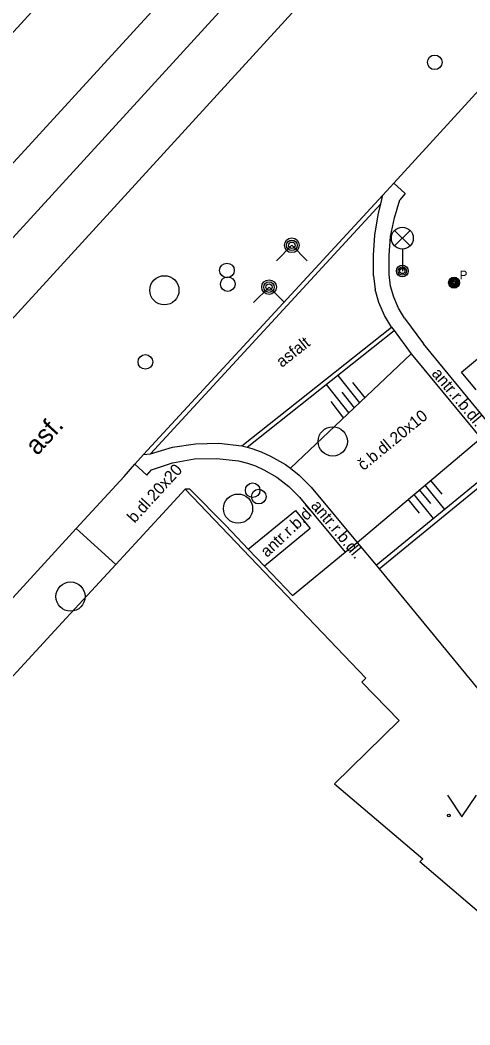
# Model space of a CAD drawing. Extents: x -598932 to -598196, y -1162207 to -1161504.
# Drawn here: x -598441.53 to -598426.14, y -1161633.2 to -1161598.82 of the extents above; entities that cross this region are included whole.
import ezdxf

# ---------------------------------------------------------------- set-up
doc = ezdxf.new("R2010")
doc.units = 0
for name, color, linetype in [('Level 27', 7, 'Continuous'), ('Level 28', 7, 'Continuous'), ('Level 31', 7, 'Continuous'), ('Level 33', 7, 'Continuous'), ('Level 36', 7, 'Continuous'), ('TM - chodniky - VP', 7, 'Continuous'), ('TM - komunikace - VP', 7, 'Continuous'), ('TM - MHD - osa koleji', 7, 'Continuous'), ('TM - plot zdeny_ ohradni zed - VP', 7, 'Continuous'), ('TM - popis povrchu', 7, 'Continuous'), ('TM - rozhrani mezi zpev. plochami mezi sebou - VP', 7, 'Continuous'), ('TM - rozhrani ploch obecne - VP', 7, 'Continuous'), ('TM - srafovani', 7, 'Continuous'), ('Vrstva 34', 7, 'Continuous')]:
    doc.layers.add(name, color=color, linetype=linetype)

msp = doc.modelspace()

# ---------------------------------------------------------------- linework, layer by layer
at = {"layer": 'Level 27'}
for centre in [(-598436.59, -1161608.06), (-598430.83, -1161613.23), (-598434.07, -1161615.53), (-598439.8, -1161618.54)]:
    msp.add_circle(centre, 0.5, dxfattribs=at)
at = {"layer": 'Level 28'}
for centre in [(-598427.34, -1161600.26), (-598434.45, -1161607.38), (-598434.42, -1161607.85), (-598437.24, -1161610.51), (-598433.57, -1161614.9), (-598433.36, -1161615.12)]:
    msp.add_circle(centre, 0.25, dxfattribs=at)
at = {"layer": 'Level 31'}
for points in [[(-598432.76, -1161607.05), (-598432.23, -1161606.52), (-598431.7, -1161607.05)], [(-598433.54, -1161608.48), (-598433.01, -1161607.95), (-598432.48, -1161608.48)]]:
    msp.add_lwpolyline(points, dxfattribs=at)
for centre, radius in [((-598432.23, -1161606.52), 0.25), ((-598432.23, -1161606.52), 0.18), ((-598432.23, -1161606.52), 0.11), ((-598433.01, -1161607.95), 0.25), ((-598433.01, -1161607.95), 0.18), ((-598433.01, -1161607.95), 0.11)]:
    msp.add_circle(centre, radius, dxfattribs=at)
at = {"layer": 'Level 33'}
for p, q in [((-598428.715, -1161606.54), (-598428.185, -1161606.01)), ((-598428.715, -1161606.01), (-598428.185, -1161606.54)), ((-598428.45, -1161606.65), (-598428.45, -1161607.4))]:
    msp.add_line(p, q, dxfattribs=at)
for centre, radius in [((-598428.45, -1161606.275), 0.375), ((-598428.45, -1161607.4), 0.2), ((-598428.45, -1161607.4), 0.145), ((-598428.45, -1161607.4), 0.0876)]:
    msp.add_circle(centre, radius, dxfattribs=at)
at = {"layer": 'Level 36'}
msp.add_lwpolyline([(-598426.91, -1161625.33), (-598426.41, -1161626.08), (-598425.91, -1161625.33)], dxfattribs=at)
msp.add_circle((-598426.86, -1161626.03), 0.05, dxfattribs=at)
at = {"layer": 'TM - chodniky - VP'}
for points in [[(-598435.72, -1161614.86), (-598435.88, -1161614.86)], [(-598435.72, -1161614.86), (-598434.49, -1161616.11)], [(-598434.49, -1161616.11), (-598433.72, -1161616.92), (-598433.16, -1161617.5), (-598432.21, -1161618.5)], [(-598432.21, -1161618.5), (-598430.4, -1161617.02), (-598430, -1161616.69)]]:
    msp.add_lwpolyline(points, dxfattribs=at)
at = {"layer": 'TM - komunikace - VP'}
for points in [[(-598461.46, -1161630.5), (-598453.7, -1161622.02), (-598452.98, -1161621.24), (-598449.69, -1161617.63), (-598448.94, -1161616.86), (-598446.24, -1161613.89), (-598430.16, -1161596.3), (-598413.91, -1161578.52), (-598396.94, -1161560.02)], [(-598542.52, -1161716.38), (-598531.17, -1161703.95), (-598514.96, -1161686.21), (-598497.87, -1161667.55), (-598480.72, -1161648.85), (-598463.61, -1161630.15), (-598447.64, -1161612.66), (-598431.43, -1161594.94), (-598415.2, -1161577.22)], [(-598428.74, -1161604.39), (-598422.53, -1161597.59)], [(-598429.44, -1161607.56), (-598429.44, -1161606.86), (-598429.39, -1161606.17), (-598429.28, -1161605.48), (-598429.19, -1161605.1), (-598429.12, -1161604.8), (-598428.74, -1161604.39)], [(-598437.3, -1161613.68), (-598429.12, -1161604.8)], [(-598429.44, -1161607.56), (-598429.38, -1161608.03)], [(-598428.82, -1161609.32), (-598429.06, -1161608.92), (-598429.25, -1161608.48), (-598429.38, -1161608.03)], [(-598428.82, -1161609.32), (-598428.73, -1161609.44), (-598428.15, -1161610.23)], [(-598428.15, -1161610.23), (-598425.76, -1161613.12)], [(-598437.07, -1161613.66), (-598436.31, -1161613.43), (-598435.52, -1161613.31), (-598434.73, -1161613.29), (-598433.94, -1161613.38)], [(-598433.94, -1161613.38), (-598433.76, -1161613.43), (-598433.6, -1161613.47), (-598433.28, -1161613.59), (-598432.96, -1161613.73)], [(-598437.97, -1161614.43), (-598437.6, -1161614.01), (-598437.3, -1161613.68)], [(-598437.3, -1161613.68), (-598437.07, -1161613.66)], [(-598432.96, -1161613.73), (-598432.45, -1161614.02), (-598432.27, -1161614.15), (-598431.98, -1161614.38), (-598431.57, -1161614.8)], [(-598439.61, -1161616.21), (-598437.97, -1161614.43)], [(-598431.57, -1161614.8), (-598430, -1161616.69)], [(-598439.61, -1161616.21), (-598444.79, -1161621.88)], [(-598430, -1161616.69), (-598429.34, -1161617.47), (-598429.24, -1161617.59)], [(-598429.24, -1161617.59), (-598421.91, -1161626.51)]]:
    msp.add_lwpolyline(points, dxfattribs=at)
at = {"layer": 'TM - MHD - osa koleji'}
for points in [[(-598391.58, -1161548.88), (-598399.43, -1161557.46), (-598416.46, -1161576.06), (-598432.69, -1161593.78), (-598448.94, -1161611.53), (-598464.9, -1161628.96), (-598482, -1161647.66), (-598499.17, -1161666.42), (-598516.21, -1161685.03)], [(-598401.68, -1161555.47), (-598418.62, -1161573.96), (-598434.92, -1161591.75), (-598451.19, -1161609.52), (-598467.18, -1161626.97)]]:
    msp.add_lwpolyline(points, dxfattribs=at)
at = {"layer": 'TM - plot zdeny_ ohradni zed - VP'}
for points in [[(-598439.95, -1161619.28), (-598439.51, -1161618.8), (-598438.25, -1161617.44), (-598436.65, -1161615.71), (-598435.88, -1161614.86)], [(-598435.88, -1161614.86), (-598429.7, -1161621.33), (-598429.84, -1161621.47), (-598428.56, -1161622.78), (-598430.77, -1161624.95)], [(-598443.46, -1161623.09), (-598439.95, -1161619.28)], [(-598430.77, -1161624.95), (-598427.75, -1161627.51)], [(-598427.75, -1161627.51), (-598427.85, -1161627.62)], [(-598422.32, -1161632.48), (-598425.21, -1161630.06), (-598425.11, -1161629.95), (-598427.85, -1161627.62)]]:
    msp.add_lwpolyline(points, dxfattribs=at)
at = {"layer": 'TM - rozhrani mezi zpev. plochami mezi sebou - VP'}
for points in [[(-598428.35, -1161604.75), (-598428.74, -1161604.39)], [(-598428.9, -1161607.52), (-598428.9, -1161606.87), (-598428.85, -1161606.22), (-598428.72, -1161605.58), (-598428.54, -1161604.96)], [(-598428.35, -1161604.75), (-598428.54, -1161604.96)], [(-598437.07, -1161613.66), (-598429.19, -1161605.1)], [(-598428.38, -1161609.01), (-598428.58, -1161608.67), (-598428.74, -1161608.3), (-598428.85, -1161607.92), (-598428.9, -1161607.52)], [(-598426.43, -1161610.86), (-598423.36, -1161608.31)], [(-598428.38, -1161609.01), (-598427.73, -1161609.89)], [(-598433.94, -1161613.38), (-598428.82, -1161609.32)], [(-598433.76, -1161613.43), (-598428.73, -1161609.44)], [(-598424.83, -1161613.42), (-598427.73, -1161609.89)], [(-598425.92, -1161611.47), (-598426.43, -1161610.86)], [(-598437.03, -1161614.2), (-598436.31, -1161613.96), (-598435.56, -1161613.83), (-598434.8, -1161613.81), (-598434.05, -1161613.89)], [(-598434.05, -1161613.89), (-598433.75, -1161613.97), (-598433.47, -1161614.07), (-598433.19, -1161614.2)], [(-598437.19, -1161614.38), (-598437.6, -1161614.01)], [(-598437.19, -1161614.38), (-598437.03, -1161614.2)], [(-598433.19, -1161614.2), (-598432.74, -1161614.45), (-598432.33, -1161614.77), (-598431.97, -1161615.14)], [(-598429.34, -1161617.47), (-598425.08, -1161613.98)], [(-598429.24, -1161617.59), (-598424.98, -1161614.1)], [(-598431.97, -1161615.14), (-598430.4, -1161617.02)], [(-598433.72, -1161616.92), (-598432.11, -1161615.6)], [(-598432.11, -1161615.6), (-598431.6, -1161616.21)], [(-598439.61, -1161616.21), (-598438.25, -1161617.44)], [(-598431.6, -1161616.21), (-598433.16, -1161617.5)]]:
    msp.add_lwpolyline(points, dxfattribs=at)
at = {"layer": 'TM - rozhrani ploch obecne - VP'}
for points in [[(-598432.27, -1161614.15), (-598428.15, -1161610.23)], [(-598430, -1161616.69), (-598425.76, -1161613.12)]]:
    msp.add_lwpolyline(points, dxfattribs=at)
at = {"layer": 'TM - srafovani'}
for points in [[(-598430.66, -1161610.97), (-598429.92, -1161611.91)], [(-598431.05, -1161611.28), (-598430.28, -1161612.26)], [(-598430.15, -1161611.22), (-598429.73, -1161611.74)], [(-598430.52, -1161611.55), (-598430.1, -1161612.08)], [(-598430.9, -1161611.87), (-598430.46, -1161612.43)], [(-598427.09, -1161615.04), (-598427.48, -1161614.57)], [(-598427.48, -1161615.36), (-598427.86, -1161614.89)], [(-598427, -1161615.56), (-598427.67, -1161614.73)], [(-598427.86, -1161615.68), (-598428.25, -1161615.21)], [(-598427.38, -1161615.87), (-598428.05, -1161615.05)]]:
    msp.add_lwpolyline(points, dxfattribs=at)
at = {"layer": 'Vrstva 34'}
for radius in [0.188, 0.15, 0.113, 0.075, 0.0375]:
    msp.add_circle((-598426.68, -1161607.8), radius, dxfattribs=at)

# ---------------------------------------------------------------- texts
at = {"layer": 'TM - popis povrchu'}
for s, height, rotation, p in [('asfalt', 0.4, 38.4133, (-598432.57, -1161610.72)), ('asf.', 0.4, 38.4133, (-598432.57, -1161610.72)), ('antr.r.b.dl.', 0.4, 310, (-598427.47, -1161610.92)), ('č.b.dl.20x10', 0.4, 39.326, (-598429.78, -1161614.25)), ('asf.', 0.65, 47.57, (-598440.94, -1161613.74)), ('b.dl.20x20', 0.4, 47.6328, (-598437.61, -1161616.05)), ('antr.r.b.dl.', 0.4, 310, (-598431.6, -1161615.44)), ('antr.r.b.dl.', 0.4, 43.0588, (-598433.08, -1161617.22))]:
    msp.add_text(s, height=height, rotation=rotation, dxfattribs=at).set_placement(p)
at = {"layer": 'Vrstva 34'}
msp.add_text('P', height=0.3, dxfattribs=at).set_placement((-598426.492, -1161607.687))

doc.saveas('drawing.dxf')
